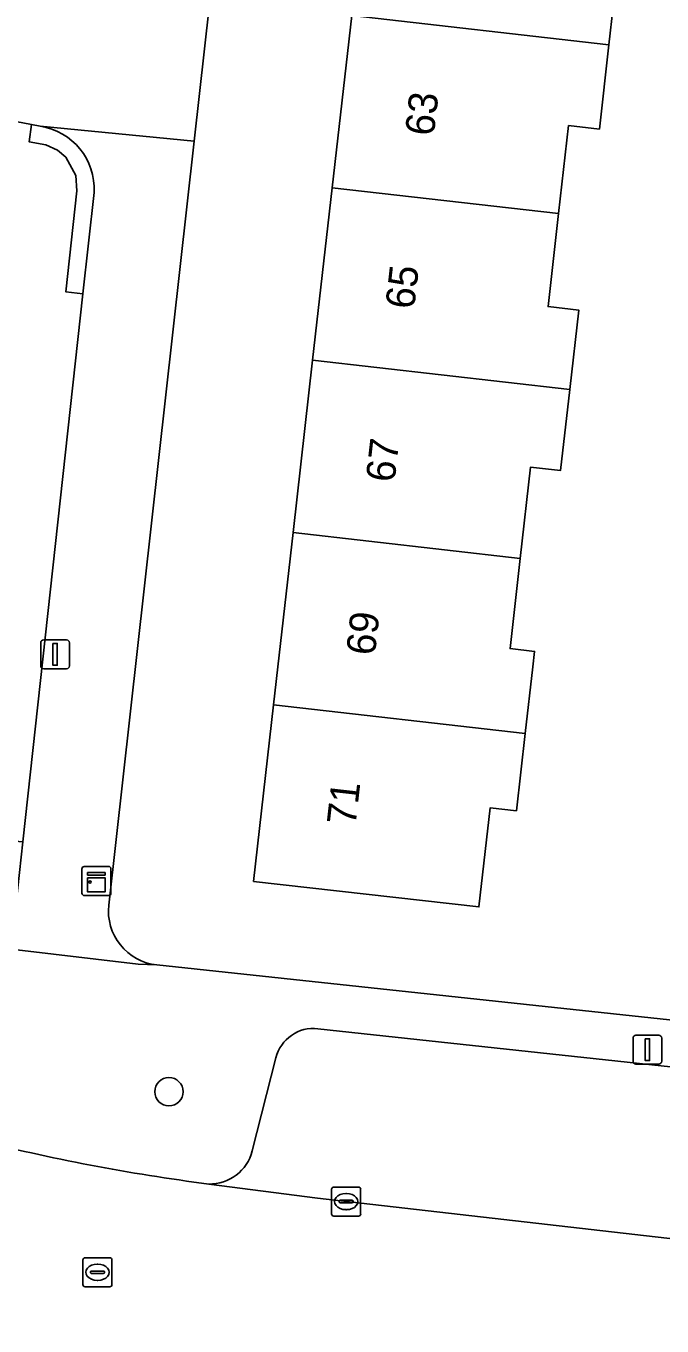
# Model space of a CAD drawing. Extents: x 162026 to 163502, y 387295 to 388169.
# Drawn here: x 162437.29 to 162459.23, y 387790.35 to 387835.23 of the extents above; entities that cross this region are included whole.
import ezdxf

# ---------------------------------------------------------------- set-up
doc = ezdxf.new("R2010")
doc.units = 0
for name, color, linetype in [('IMGEO_Boom', 7, 'Continuous'), ('IMGEO_Erf', 7, 'Continuous'), ('IMGEO_Groenvoorziening', 7, 'Continuous'), ('IMGEO_Haag', 7, 'Continuous'), ('IMGEO_Kast', 7, 'Continuous'), ('IMGEO_Kolk', 7, 'Continuous'), ('IMGEO_Lichtmast', 7, 'Continuous'), ('IMGEO_Pand', 7, 'Continuous'), ('IMGEO_Pand_nummerreeks', 7, 'Continuous'), ('IMGEO_Parkeervlak_open', 7, 'Continuous'), ('IMGEO_Rijbaan_lokaal_open', 7, 'Continuous'), ('IMGEO_Rioolput', 7, 'Continuous'), ('IMGEO_Voetpad_open', 7, 'Continuous')]:
    doc.layers.add(name, color=color, linetype=linetype)

msp = doc.modelspace()

# ---------------------------------------------------------------- linework, layer by layer
at = {"layer": 'IMGEO_Boom'}
msp.add_circle((162442.223, 387798.437), 0.489, dxfattribs=at)
at = {"layer": 'IMGEO_Erf'}
for points in [[(162451.123, 387903.043), (162443.098, 387831.258), (162440.149, 387804.88)], [(162441.802, 387802.814), (162464.526, 387800.374), (162464.87, 387803.434), (162461.69, 387803.791), (162462.377, 387809.91), (162465.557, 387809.553), (162465.686, 387810.703), (162462.546, 387811.056), (162463.082, 387815.83), (162463.618, 387820.6), (162466.758, 387820.248), (162467.023, 387822.603), (162463.883, 387822.956), (162464.419, 387827.735), (162464.955, 387832.505), (162468.095, 387832.153), (162468.363, 387834.533), (162465.222, 387834.885), (162465.758, 387839.658)], [(162457.7, 387837.215), (162457.402, 387834.584), (162457.072, 387831.671), (162456.007, 387831.792), (162455.663, 387828.755), (162455.299, 387825.542), (162456.357, 387825.422), (162456.047, 387822.685), (162455.73, 387819.886), (162454.7, 387820.003), (162454.343, 387816.852), (162453.989, 387813.734), (162454.836, 387813.638), (162454.775, 387813.102), (162454.513, 387810.806), (162454.208, 387808.134), (162453.303, 387808.237), (162452.915, 387804.814), (162445.141, 387805.695), (162445.832, 387811.79), (162446.506, 387817.74), (162447.18, 387823.69), (162447.855, 387829.64), (162448.529, 387835.59)]]:
    msp.add_lwpolyline(points, dxfattribs=at)
msp.add_arc((162442.006, 387804.672), 1.869, 173.5974, 263.729, dxfattribs=at)
at = {"layer": 'IMGEO_Groenvoorziening'}
for points in [[(162439.257, 387825.989), (162438.661, 387826.055), (162439.042, 387829.543), (162439.01, 387830.07), (162438.671, 387830.698), (162438.38, 387830.946), (162437.978, 387831.125), (162437.401, 387831.233), (162437.488, 387831.826), (162436.937, 387831.931), (162433.542, 387832.307), (162433.454, 387831.713), (162414.714, 387833.79), (162414.115, 387828.481), (162413.515, 387828.548), (162411.732, 387812.83), (162412.561, 387812.726), (162411.854, 387806.983), (162427.147, 387803.011), (162434.205, 387801.178)], [(162437.785, 387831.769), (162437.488, 387831.826), (162437.401, 387831.233), (162437.978, 387831.125), (162438.38, 387830.946), (162438.671, 387830.698), (162439.01, 387830.07), (162439.042, 387829.543), (162438.661, 387826.055), (162439.257, 387825.989), (162439.64, 387829.489)], [(162435.962, 387801.603), (162436.616, 387807.115), (162437.186, 387807.06), (162439.257, 387825.989)]]:
    msp.add_lwpolyline(points, dxfattribs=at)
msp.add_arc((162437.463, 387829.612), 2.181, 356.7613, 81.502, dxfattribs=at)
at = {"layer": 'IMGEO_Haag'}
msp.add_lwpolyline([(162437.785, 387831.769), (162437.488, 387831.826), (162437.401, 387831.233), (162437.978, 387831.125), (162438.38, 387830.946), (162438.671, 387830.698), (162439.01, 387830.07), (162439.042, 387829.543), (162438.661, 387826.055), (162439.257, 387825.989), (162439.64, 387829.489)], dxfattribs=at)
msp.add_arc((162437.463, 387829.612), 2.181, 356.7613, 81.502, dxfattribs=at)
at = {"layer": 'IMGEO_Kast'}
for p, q in [((162439.223, 387805.286), (162439.223, 387806.127)), ((162439.223, 387806.127), (162439.223, 387805.286)), ((162439.298, 387806.211), (162440.139, 387806.211)), ((162440.139, 387806.211), (162439.298, 387806.211)), ((162440.223, 387806.136), (162440.223, 387805.295)), ((162440.223, 387805.295), (162440.223, 387806.136)), ((162440.148, 387805.211), (162439.307, 387805.211)), ((162439.307, 387805.211), (162440.148, 387805.211))]:
    msp.add_line(p, q, dxfattribs=at)
for points in [[(162439.418, 387806.001), (162440.018, 387806.001), (162440.018, 387805.916), (162439.418, 387805.916), (162439.418, 387806.001)], [(162439.418, 387805.826), (162440.018, 387805.826), (162440.018, 387805.337), (162439.418, 387805.337), (162439.418, 387805.826)]]:
    msp.add_lwpolyline(points, dxfattribs=at)
msp.add_circle((162439.502, 387805.675), 0.0377, dxfattribs=at)
for centre, start, end in [((162439.301, 387806.133), 92.4484, 184.2845), ((162439.301, 387806.133), 92.4484, 184.2845), ((162440.145, 387806.133), 2.4484, 94.2845), ((162440.145, 387806.133), 2.4484, 94.2845), ((162439.301, 387805.289), 182.4484, 274.2845), ((162439.301, 387805.289), 182.4484, 274.2845), ((162440.145, 387805.289), 272.4484, 4.2845), ((162440.145, 387805.289), 272.4484, 4.2845)]:
    msp.add_arc(centre, 0.0779, start, end, dxfattribs=at)
at = {"layer": 'IMGEO_Kolk'}
for p, q in [((162447.835, 387794.217), (162447.835, 387795.069)), ((162447.91, 387795.143), (162448.762, 387795.143)), ((162448.323, 387794.923), (162448.348, 387794.923)), ((162448.836, 387795.069), (162448.836, 387794.217)), ((162448.094, 387794.637), (162448.094, 387794.649)), ((162448.532, 387794.6), (162448.134, 387794.6)), ((162448.137, 387794.686), (162448.535, 387794.686)), ((162448.578, 387794.649), (162448.578, 387794.637)), ((162448.762, 387794.143), (162447.91, 387794.143)), ((162448.346, 387794.363), (162448.321, 387794.363))]:
    msp.add_line(p, q, dxfattribs=at)
for points in [[(162447.835, 387794.217), (162447.835, 387795.069)], [(162447.91, 387795.143), (162448.762, 387795.143)], [(162448.836, 387795.069), (162448.836, 387794.217)], [(162448.762, 387794.143), (162447.91, 387794.143)]]:
    msp.add_lwpolyline(points, dxfattribs=at)
for centre, radius, start, end in [((162447.912, 387795.067), 0.0765, 91.552, 178.448), ((162447.912, 387795.067), 0.0765, 91.552, 178.448), ((162448.76, 387795.067), 0.0765, 1.552, 88.448), ((162448.76, 387795.067), 0.0765, 1.552, 88.448), ((162448.134, 387794.646), 0.0403, 85.8775, 175.7526), ((162448.131, 387794.636), 0.0366, 178.938, 274.7102), ((162448.535, 387794.643), 0.043, 264.8664, 352.4533), ((162448.539, 387794.648), 0.0386, 1.7309, 96.639), ((162447.912, 387794.219), 0.0765, 181.552, 268.448), ((162447.912, 387794.219), 0.0765, 181.552, 268.448), ((162448.76, 387794.219), 0.0765, 271.552, 358.448), ((162448.76, 387794.219), 0.0765, 271.552, 358.448)]:
    msp.add_arc(centre, radius, start, end, dxfattribs=at)
for centre, major_axis, ratio, start_param, end_param in [((162448.322, 387794.643), (-0.387, 0.002), 0.722429, 4.712389, 7.853982), ((162448.347, 387794.643), (-0.39, 0.002), 0.717154, 1.570796, 4.712389)]:
    msp.add_ellipse(centre, major_axis=major_axis, ratio=ratio, start_param=start_param, end_param=end_param, dxfattribs=at)
at = {"layer": 'IMGEO_Lichtmast'}
for p, q in [((162437.802, 387813.137), (162437.802, 387813.937)), ((162437.802, 387813.937), (162437.802, 387813.137)), ((162437.902, 387814.037), (162438.692, 387814.037)), ((162438.692, 387814.037), (162437.902, 387814.037)), ((162438.792, 387813.937), (162438.792, 387813.137)), ((162438.792, 387813.137), (162438.792, 387813.937)), ((162438.692, 387813.037), (162437.902, 387813.037)), ((162437.902, 387813.037), (162438.692, 387813.037)), ((162458.23, 387799.487), (162458.23, 387800.287)), ((162458.23, 387800.287), (162458.23, 387799.487)), ((162458.33, 387800.387), (162459.12, 387800.387)), ((162459.12, 387800.387), (162458.33, 387800.387)), ((162459.22, 387800.287), (162459.22, 387799.487)), ((162459.22, 387799.487), (162459.22, 387800.287)), ((162459.12, 387799.387), (162458.33, 387799.387)), ((162458.33, 387799.387), (162459.12, 387799.387))]:
    msp.add_line(p, q, dxfattribs=at)
for points in [[(162438.222, 387813.912), (162438.372, 387813.912), (162438.372, 387813.162), (162438.222, 387813.162), (162438.222, 387813.912)], [(162458.65, 387800.262), (162458.8, 387800.262), (162458.8, 387799.512), (162458.65, 387799.512), (162458.65, 387800.262)]]:
    msp.add_lwpolyline(points, dxfattribs=at)
for centre, start, end in [((162437.902, 387813.937), 90, 180), ((162437.902, 387813.937), 90, 180), ((162438.692, 387813.937), 0, 90), ((162438.692, 387813.937), 360, 90), ((162437.902, 387813.137), 180, 270), ((162437.902, 387813.137), 180, 270), ((162438.692, 387813.137), 270, 0), ((162438.692, 387813.137), 270, 0), ((162458.33, 387800.287), 90, 180), ((162458.33, 387800.287), 90, 180), ((162459.12, 387800.287), 0, 90), ((162459.12, 387800.287), 360, 90), ((162458.33, 387799.487), 180, 270), ((162458.33, 387799.487), 180, 270), ((162459.12, 387799.487), 270, 0), ((162459.12, 387799.487), 270, 0)]:
    msp.add_arc(centre, 0.1, start, end, dxfattribs=at)
at = {"layer": 'IMGEO_Pand'}
for points in [[(162457.402, 387834.584), (162457.7, 387837.215), (162456.661, 387837.333), (162457.037, 387840.652), (162449.203, 387841.54), (162448.529, 387835.59)], [(162448.529, 387835.59), (162447.855, 387829.64), (162455.663, 387828.755), (162456.007, 387831.792), (162457.072, 387831.671), (162457.402, 387834.584)], [(162456.047, 387822.685), (162456.357, 387825.422), (162455.299, 387825.542), (162455.663, 387828.755), (162447.855, 387829.64), (162447.18, 387823.69)], [(162447.18, 387823.69), (162446.506, 387817.74), (162454.343, 387816.852), (162454.7, 387820.003), (162455.73, 387819.886), (162456.047, 387822.685)], [(162454.513, 387810.806), (162454.775, 387813.102), (162454.836, 387813.638), (162453.989, 387813.734), (162454.343, 387816.852), (162446.506, 387817.74), (162445.832, 387811.79)], [(162445.832, 387811.79), (162445.141, 387805.695), (162452.915, 387804.814), (162453.303, 387808.237), (162454.208, 387808.134), (162454.513, 387810.806)]]:
    msp.add_lwpolyline(points, close=True, dxfattribs=at)
at = {"layer": 'IMGEO_Parkeervlak_open'}
for points in [[(162483.133, 387796.747), (162469.157, 387798.257), (162465.791, 387798.621), (162464.371, 387798.774), (162461.127, 387799.125), (162447.364, 387800.612)], [(162445.915, 387799.603), (162445.094, 387796.389)], [(162443.597, 387795.248), (162447.347, 387794.755), (162485.508, 387790.382)]]:
    msp.add_lwpolyline(points, dxfattribs=at)
for centre, radius, start, end in [((162447.212, 387799.285), 1.336, 83.4846, 166.2176), ((162443.631, 387796.756), 1.508, 268.7004, 345.9282)]:
    msp.add_arc(centre, radius, start, end, dxfattribs=at)
at = {"layer": 'IMGEO_Rijbaan_lokaal_open'}
msp.add_lwpolyline([(162488.017, 387782.814), (162488.971, 387789.985), (162488.847, 387789.999), (162485.508, 387790.382), (162447.347, 387794.755), (162443.597, 387795.248)], dxfattribs=at)
msp.add_arc((162452.524, 387863.991), 69.321, 255.76268, 262.60131, dxfattribs=at)
at = {"layer": 'IMGEO_Rioolput'}
for p, q in [((162439.332, 387792.702), (162440.184, 387792.702)), ((162439.257, 387791.776), (162439.257, 387792.628)), ((162439.516, 387792.196), (162439.516, 387792.208)), ((162439.559, 387792.245), (162439.957, 387792.245)), ((162439.745, 387792.482), (162439.77, 387792.482)), ((162440, 387792.208), (162440, 387792.196)), ((162440.258, 387792.628), (162440.258, 387791.776)), ((162439.954, 387792.159), (162439.556, 387792.159)), ((162439.768, 387791.922), (162439.743, 387791.922)), ((162440.184, 387791.702), (162439.332, 387791.702))]:
    msp.add_line(p, q, dxfattribs=at)
for points in [[(162439.332, 387792.702), (162440.184, 387792.702)], [(162439.257, 387791.776), (162439.257, 387792.628)], [(162440.258, 387792.628), (162440.258, 387791.776)], [(162440.184, 387791.702), (162439.332, 387791.702)]]:
    msp.add_lwpolyline(points, dxfattribs=at)
for centre, radius, start, end in [((162439.334, 387792.626), 0.0765, 91.552, 178.448), ((162439.334, 387792.626), 0.0765, 91.552, 178.448), ((162440.182, 387792.626), 0.0765, 1.552, 88.448), ((162440.182, 387792.626), 0.0765, 1.552, 88.448), ((162439.556, 387792.205), 0.0403, 85.8775, 175.7526), ((162439.553, 387792.195), 0.0366, 178.938, 274.7102), ((162439.957, 387792.202), 0.043, 264.8664, 352.4533), ((162439.961, 387792.207), 0.0386, 1.7309, 96.639), ((162439.334, 387791.778), 0.0765, 181.552, 268.448), ((162439.334, 387791.778), 0.0765, 181.552, 268.448), ((162440.182, 387791.778), 0.0765, 271.552, 358.448), ((162440.182, 387791.778), 0.0765, 271.552, 358.448)]:
    msp.add_arc(centre, radius, start, end, dxfattribs=at)
for centre, major_axis, ratio, start_param, end_param in [((162439.744, 387792.202), (-0.387, 0.002), 0.722429, 4.712389, 7.853982), ((162439.769, 387792.202), (-0.39, 0.002), 0.717154, 1.570796, 4.712389)]:
    msp.add_ellipse(centre, major_axis=major_axis, ratio=ratio, start_param=start_param, end_param=end_param, dxfattribs=at)
at = {"layer": 'IMGEO_Voetpad_open'}
for points in [[(162410.768, 387838.069), (162405.768, 387838.551), (162404.707, 387835.468), (162412.755, 387834.579), (162414.185, 387834.452), (162433.542, 387832.307), (162436.937, 387831.931), (162437.488, 387831.826), (162437.785, 387831.769), (162443.098, 387831.258), (162451.123, 387903.043)], [(162443.098, 387831.258), (162437.785, 387831.769)], [(162440.149, 387804.88), (162443.098, 387831.258)], [(162439.64, 387829.489), (162439.257, 387825.989), (162437.186, 387807.06), (162436.782, 387803.363), (162441.157, 387802.837), (162441.802, 387802.814)], [(162487.924, 387797.861), (162466.051, 387800.21), (162465.885, 387800.228), (162464.579, 387800.368), (162464.526, 387800.374), (162441.802, 387802.814), (162441.157, 387802.837), (162436.782, 387803.363), (162436.595, 387801.658)], [(162447.364, 387800.612), (162461.127, 387799.125), (162464.371, 387798.774), (162465.791, 387798.621), (162469.157, 387798.257), (162483.133, 387796.747)], [(162445.094, 387796.389), (162445.915, 387799.603)]]:
    msp.add_lwpolyline(points, dxfattribs=at)
for centre, radius, start, end in [((162437.463, 387829.612), 2.181, 356.7613, 81.502), ((162442.006, 387804.672), 1.869, 173.5974, 263.729), ((162447.212, 387799.285), 1.336, 83.4846, 166.2176), ((162452.524, 387863.991), 69.321, 255.76268, 262.60131), ((162443.631, 387796.756), 1.508, 268.7004, 345.9282)]:
    msp.add_arc(centre, radius, start, end, dxfattribs=at)

# ---------------------------------------------------------------- texts
at = {"layer": 'IMGEO_Pand_nummerreeks'}
for s, p in [('63', (162451.357, 387831.411)), ('65', (162450.679, 387825.432)), ('67', (162450.002, 387819.453)), ('69', (162449.324, 387813.473)), ('71', (162448.658, 387807.607))]:
    msp.add_text(s, height=1, rotation=83.5346, dxfattribs=at).set_placement(p)

doc.saveas('drawing.dxf')
